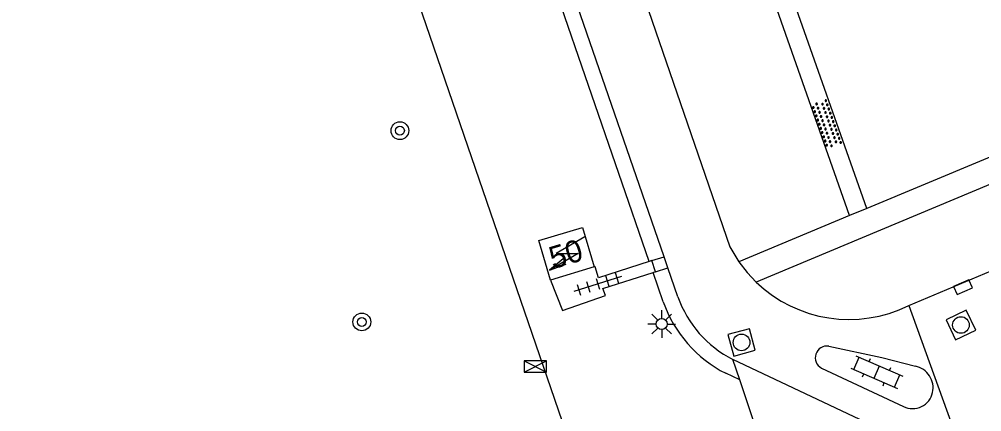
# Model space of a CAD drawing. Extents: x 132994 to 136000, y 393499 to 395512.
# Drawn here: x 134331.34 to 134374.65, y 394859.75 to 394877.42 of the extents above; entities that cross this region are included whole.
import ezdxf

# ---------------------------------------------------------------- set-up
doc = ezdxf.new("R2010")
doc.units = 0
for name, color, linetype in [('bs-afsc-ballenvanger', 7, 'Continuous'), ('gg-afsc-hekwerk', 7, 'Continuous'), ('gg-anno-huisnummerreeks BGT', 7, 'Continuous'), ('gg-bbg-hoofdgebouw', 7, 'Continuous'), ('gg-knt-verharding', 7, 'Continuous'), ('gt-grn-groengrens', 7, 'Continuous'), ('gt-symb-boom', 7, 'Continuous'), ('gt-symb-kast', 7, 'Continuous'), ('gt-symb-klinker verharding', 7, 'Continuous'), ('gt-symb-kolk', 7, 'Continuous'), ('gt-symb-lichtmast', 7, 'Continuous'), ('gt-symb-overige verharding', 7, 'Continuous'), ('gt-symb-rioolschacht', 7, 'Continuous'), ('gt-symb-tegel verharding', 7, 'Continuous'), ('gt-symb-trafo symbool', 7, 'Continuous')]:
    doc.layers.add(name, color=color, linetype=linetype)

# ---------------------------------------------------------------- blocks, each defined once
blk = doc.blocks.new('gt0-RS')
at = {"layer": 'gt-symb-rioolschacht'}
blk.add_lwpolyline([(-0.5, -0.5), (0.5, -0.5), (0.5, 0.5), (-0.5, 0.5)], close=True, dxfattribs=at)
blk.add_circle((0, 0), 0.375, dxfattribs=at)
blk = doc.blocks.new('gt0-OVH')
at = {"layer": 'gt-symb-overige verharding'}
for points in [[(-0.972, 0.298), (-0.967, 0.308), (-0.965, 0.319), (-0.966, 0.33), (-0.971, 0.34), (-0.978, 0.348), (-0.988, 0.353), (-0.999, 0.355), (-1.01, 0.354), (-1.02, 0.349), (-1.028, 0.342), (-1.033, 0.332), (-1.035, 0.321), (-1.034, 0.31), (-1.029, 0.3), (-1.022, 0.292), (-1.012, 0.287), (-1.001, 0.285), (-0.99, 0.286), (-0.98, 0.291)], [(-0.872, 0.106), (-0.867, 0.116), (-0.865, 0.126), (-0.866, 0.137), (-0.871, 0.147), (-0.878, 0.156), (-0.888, 0.161), (-0.899, 0.163), (-0.91, 0.162), (-0.92, 0.157), (-0.928, 0.15), (-0.933, 0.14), (-0.935, 0.129), (-0.934, 0.118), (-0.929, 0.108), (-0.922, 0.1), (-0.912, 0.095), (-0.901, 0.092), (-0.89, 0.094), (-0.88, 0.098)], [(-0.772, 0.298), (-0.767, 0.308), (-0.765, 0.319), (-0.766, 0.33), (-0.771, 0.34), (-0.778, 0.348), (-0.788, 0.353), (-0.799, 0.355), (-0.81, 0.354), (-0.82, 0.349), (-0.828, 0.342), (-0.833, 0.332), (-0.835, 0.321), (-0.834, 0.31), (-0.829, 0.3), (-0.822, 0.292), (-0.812, 0.287), (-0.801, 0.285), (-0.79, 0.286), (-0.78, 0.291)], [(-0.672, 0.106), (-0.667, 0.116), (-0.665, 0.126), (-0.666, 0.137), (-0.671, 0.147), (-0.678, 0.156), (-0.688, 0.161), (-0.699, 0.163), (-0.71, 0.162), (-0.72, 0.157), (-0.728, 0.15), (-0.733, 0.14), (-0.735, 0.129), (-0.734, 0.118), (-0.729, 0.108), (-0.722, 0.1), (-0.712, 0.095), (-0.701, 0.092), (-0.69, 0.094), (-0.68, 0.098)], [(-0.572, 0.298), (-0.567, 0.308), (-0.565, 0.319), (-0.566, 0.33), (-0.571, 0.34), (-0.578, 0.348), (-0.588, 0.353), (-0.599, 0.355), (-0.61, 0.354), (-0.62, 0.349), (-0.628, 0.342), (-0.633, 0.332), (-0.635, 0.321), (-0.634, 0.31), (-0.629, 0.3), (-0.622, 0.292), (-0.612, 0.287), (-0.601, 0.285), (-0.59, 0.286), (-0.58, 0.291)], [(-0.472, 0.106), (-0.467, 0.116), (-0.465, 0.126), (-0.466, 0.137), (-0.471, 0.147), (-0.478, 0.156), (-0.488, 0.161), (-0.499, 0.163), (-0.51, 0.162), (-0.52, 0.157), (-0.528, 0.15), (-0.533, 0.14), (-0.535, 0.129), (-0.534, 0.118), (-0.529, 0.108), (-0.522, 0.1), (-0.512, 0.095), (-0.501, 0.092), (-0.49, 0.094), (-0.48, 0.098)], [(-0.372, 0.298), (-0.367, 0.308), (-0.365, 0.319), (-0.366, 0.33), (-0.371, 0.34), (-0.378, 0.348), (-0.388, 0.353), (-0.399, 0.355), (-0.41, 0.354), (-0.42, 0.349), (-0.428, 0.342), (-0.433, 0.332), (-0.435, 0.321), (-0.434, 0.31), (-0.429, 0.3), (-0.422, 0.292), (-0.412, 0.287), (-0.401, 0.285), (-0.39, 0.286), (-0.38, 0.291)], [(-0.272, 0.106), (-0.267, 0.116), (-0.265, 0.126), (-0.266, 0.137), (-0.271, 0.147), (-0.278, 0.156), (-0.288, 0.161), (-0.299, 0.163), (-0.31, 0.162), (-0.32, 0.157), (-0.328, 0.15), (-0.333, 0.14), (-0.335, 0.129), (-0.334, 0.118), (-0.329, 0.108), (-0.322, 0.1), (-0.312, 0.095), (-0.301, 0.092), (-0.29, 0.094), (-0.28, 0.098)], [(-0.172, 0.298), (-0.167, 0.308), (-0.165, 0.319), (-0.166, 0.33), (-0.171, 0.34), (-0.178, 0.348), (-0.188, 0.353), (-0.199, 0.355), (-0.21, 0.354), (-0.22, 0.349), (-0.228, 0.342), (-0.233, 0.332), (-0.235, 0.321), (-0.234, 0.31), (-0.229, 0.3), (-0.222, 0.292), (-0.212, 0.287), (-0.201, 0.285), (-0.19, 0.286), (-0.18, 0.291)], [(-0.072, 0.106), (-0.067, 0.116), (-0.065, 0.126), (-0.066, 0.137), (-0.071, 0.147), (-0.078, 0.156), (-0.088, 0.161), (-0.099, 0.163), (-0.11, 0.162), (-0.12, 0.157), (-0.128, 0.15), (-0.133, 0.14), (-0.135, 0.129), (-0.134, 0.118), (-0.129, 0.108), (-0.122, 0.1), (-0.112, 0.095), (-0.101, 0.092), (-0.09, 0.094), (-0.08, 0.098)], [(0.028, 0.298), (0.033, 0.308), (0.035, 0.319), (0.034, 0.33), (0.029, 0.34), (0.022, 0.348), (0.012, 0.353), (0.001, 0.355), (-0.01, 0.354), (-0.02, 0.349), (-0.028, 0.342), (-0.033, 0.332), (-0.035, 0.321), (-0.034, 0.31), (-0.029, 0.3), (-0.022, 0.292), (-0.012, 0.287), (-0.001, 0.285), (0.01, 0.286), (0.02, 0.291)], [(0.128, 0.106), (0.133, 0.116), (0.135, 0.126), (0.134, 0.137), (0.129, 0.147), (0.122, 0.156), (0.112, 0.161), (0.101, 0.163), (0.09, 0.162), (0.08, 0.157), (0.072, 0.15), (0.067, 0.14), (0.065, 0.129), (0.066, 0.118), (0.071, 0.108), (0.078, 0.1), (0.088, 0.095), (0.099, 0.092), (0.11, 0.094), (0.12, 0.098)], [(0.228, 0.298), (0.233, 0.308), (0.235, 0.319), (0.234, 0.33), (0.229, 0.34), (0.222, 0.348), (0.212, 0.353), (0.201, 0.355), (0.19, 0.354), (0.18, 0.349), (0.172, 0.342), (0.167, 0.332), (0.165, 0.321), (0.166, 0.31), (0.171, 0.3), (0.178, 0.292), (0.188, 0.287), (0.199, 0.285), (0.21, 0.286), (0.22, 0.291)], [(0.328, 0.106), (0.333, 0.116), (0.335, 0.126), (0.334, 0.137), (0.329, 0.147), (0.322, 0.156), (0.312, 0.161), (0.301, 0.163), (0.29, 0.162), (0.28, 0.157), (0.272, 0.15), (0.267, 0.14), (0.265, 0.129), (0.266, 0.118), (0.271, 0.108), (0.278, 0.1), (0.288, 0.095), (0.299, 0.092), (0.31, 0.094), (0.32, 0.098)], [(0.428, 0.298), (0.433, 0.308), (0.435, 0.319), (0.434, 0.33), (0.429, 0.34), (0.422, 0.348), (0.412, 0.353), (0.401, 0.355), (0.39, 0.354), (0.38, 0.349), (0.372, 0.342), (0.367, 0.332), (0.365, 0.321), (0.366, 0.31), (0.371, 0.3), (0.378, 0.292), (0.388, 0.287), (0.399, 0.285), (0.41, 0.286), (0.42, 0.291)], [(0.528, 0.106), (0.533, 0.116), (0.535, 0.126), (0.534, 0.137), (0.529, 0.147), (0.522, 0.156), (0.512, 0.161), (0.501, 0.163), (0.49, 0.162), (0.48, 0.157), (0.472, 0.15), (0.467, 0.14), (0.465, 0.129), (0.466, 0.118), (0.471, 0.108), (0.478, 0.1), (0.488, 0.095), (0.499, 0.092), (0.51, 0.094), (0.52, 0.098)], [(0.628, 0.298), (0.633, 0.308), (0.635, 0.319), (0.634, 0.33), (0.629, 0.34), (0.622, 0.348), (0.612, 0.353), (0.601, 0.355), (0.59, 0.354), (0.58, 0.349), (0.572, 0.342), (0.567, 0.332), (0.565, 0.321), (0.566, 0.31), (0.571, 0.3), (0.578, 0.292), (0.588, 0.287), (0.599, 0.285), (0.61, 0.286), (0.62, 0.291)], [(0.728, 0.106), (0.733, 0.116), (0.735, 0.126), (0.734, 0.137), (0.729, 0.147), (0.722, 0.156), (0.712, 0.161), (0.701, 0.163), (0.69, 0.162), (0.68, 0.157), (0.672, 0.15), (0.667, 0.14), (0.665, 0.129), (0.666, 0.118), (0.671, 0.108), (0.678, 0.1), (0.688, 0.095), (0.699, 0.092), (0.71, 0.094), (0.72, 0.098)], [(0.828, 0.298), (0.833, 0.308), (0.835, 0.319), (0.834, 0.33), (0.829, 0.34), (0.822, 0.348), (0.812, 0.353), (0.801, 0.355), (0.79, 0.354), (0.78, 0.349), (0.772, 0.342), (0.767, 0.332), (0.765, 0.321), (0.766, 0.31), (0.771, 0.3), (0.778, 0.292), (0.788, 0.287), (0.799, 0.285), (0.81, 0.286), (0.82, 0.291)], [(0.928, 0.106), (0.933, 0.116), (0.935, 0.126), (0.934, 0.137), (0.929, 0.147), (0.922, 0.156), (0.912, 0.161), (0.901, 0.163), (0.89, 0.162), (0.88, 0.157), (0.872, 0.15), (0.867, 0.14), (0.865, 0.129), (0.866, 0.118), (0.871, 0.108), (0.878, 0.1), (0.888, 0.095), (0.899, 0.092), (0.91, 0.094), (0.92, 0.098)], [(1.028, 0.298), (1.033, 0.308), (1.035, 0.319), (1.034, 0.33), (1.029, 0.34), (1.022, 0.348), (1.012, 0.353), (1.001, 0.355), (0.99, 0.354), (0.98, 0.349), (0.972, 0.342), (0.967, 0.332), (0.965, 0.321), (0.966, 0.31), (0.971, 0.3), (0.978, 0.292), (0.988, 0.287), (0.999, 0.285), (1.01, 0.286), (1.02, 0.291)], [(-0.972, -0.142), (-0.967, -0.132), (-0.965, -0.121), (-0.966, -0.11), (-0.971, -0.1), (-0.978, -0.092), (-0.988, -0.087), (-0.999, -0.085), (-1.01, -0.086), (-1.02, -0.091), (-1.028, -0.098), (-1.033, -0.108), (-1.035, -0.119), (-1.034, -0.13), (-1.029, -0.14), (-1.022, -0.148), (-1.012, -0.153), (-1.001, -0.155), (-0.99, -0.154), (-0.98, -0.149)], [(-0.872, -0.334), (-0.867, -0.324), (-0.865, -0.314), (-0.866, -0.303), (-0.871, -0.293), (-0.878, -0.284), (-0.888, -0.279), (-0.899, -0.277), (-0.91, -0.278), (-0.92, -0.283), (-0.928, -0.29), (-0.933, -0.3), (-0.935, -0.311), (-0.934, -0.322), (-0.929, -0.332), (-0.922, -0.34), (-0.912, -0.345), (-0.901, -0.348), (-0.89, -0.346), (-0.88, -0.342)], [(-0.772, -0.142), (-0.767, -0.132), (-0.765, -0.121), (-0.766, -0.11), (-0.771, -0.1), (-0.778, -0.092), (-0.788, -0.087), (-0.799, -0.085), (-0.81, -0.086), (-0.82, -0.091), (-0.828, -0.098), (-0.833, -0.108), (-0.835, -0.119), (-0.834, -0.13), (-0.829, -0.14), (-0.822, -0.148), (-0.812, -0.153), (-0.801, -0.155), (-0.79, -0.154), (-0.78, -0.149)], [(-0.672, -0.334), (-0.667, -0.324), (-0.665, -0.314), (-0.666, -0.303), (-0.671, -0.293), (-0.678, -0.284), (-0.688, -0.279), (-0.699, -0.277), (-0.71, -0.278), (-0.72, -0.283), (-0.728, -0.29), (-0.733, -0.3), (-0.735, -0.311), (-0.734, -0.322), (-0.729, -0.332), (-0.722, -0.34), (-0.712, -0.345), (-0.701, -0.348), (-0.69, -0.346), (-0.68, -0.342)], [(-0.572, -0.142), (-0.567, -0.132), (-0.565, -0.121), (-0.566, -0.11), (-0.571, -0.1), (-0.578, -0.092), (-0.588, -0.087), (-0.599, -0.085), (-0.61, -0.086), (-0.62, -0.091), (-0.628, -0.098), (-0.633, -0.108), (-0.635, -0.119), (-0.634, -0.13), (-0.629, -0.14), (-0.622, -0.148), (-0.612, -0.153), (-0.601, -0.155), (-0.59, -0.154), (-0.58, -0.149)], [(-0.472, -0.334), (-0.467, -0.324), (-0.465, -0.314), (-0.466, -0.303), (-0.471, -0.293), (-0.478, -0.284), (-0.488, -0.279), (-0.499, -0.277), (-0.51, -0.278), (-0.52, -0.283), (-0.528, -0.29), (-0.533, -0.3), (-0.535, -0.311), (-0.534, -0.322), (-0.529, -0.332), (-0.522, -0.34), (-0.512, -0.345), (-0.501, -0.348), (-0.49, -0.346), (-0.48, -0.342)], [(-0.372, -0.142), (-0.367, -0.132), (-0.365, -0.121), (-0.366, -0.11), (-0.371, -0.1), (-0.378, -0.092), (-0.388, -0.087), (-0.399, -0.085), (-0.41, -0.086), (-0.42, -0.091), (-0.428, -0.098), (-0.433, -0.108), (-0.435, -0.119), (-0.434, -0.13), (-0.429, -0.14), (-0.422, -0.148), (-0.412, -0.153), (-0.401, -0.155), (-0.39, -0.154), (-0.38, -0.149)], [(-0.272, -0.334), (-0.267, -0.324), (-0.265, -0.314), (-0.266, -0.303), (-0.271, -0.293), (-0.278, -0.284), (-0.288, -0.279), (-0.299, -0.277), (-0.31, -0.278), (-0.32, -0.283), (-0.328, -0.29), (-0.333, -0.3), (-0.335, -0.311), (-0.334, -0.322), (-0.329, -0.332), (-0.322, -0.34), (-0.312, -0.345), (-0.301, -0.348), (-0.29, -0.346), (-0.28, -0.342)], [(-0.172, -0.142), (-0.167, -0.132), (-0.165, -0.121), (-0.166, -0.11), (-0.171, -0.1), (-0.178, -0.092), (-0.188, -0.087), (-0.199, -0.085), (-0.21, -0.086), (-0.22, -0.091), (-0.228, -0.098), (-0.233, -0.108), (-0.235, -0.119), (-0.234, -0.13), (-0.229, -0.14), (-0.222, -0.148), (-0.212, -0.153), (-0.201, -0.155), (-0.19, -0.154), (-0.18, -0.149)], [(-0.072, -0.334), (-0.067, -0.324), (-0.065, -0.314), (-0.066, -0.303), (-0.071, -0.293), (-0.078, -0.284), (-0.088, -0.279), (-0.099, -0.277), (-0.11, -0.278), (-0.12, -0.283), (-0.128, -0.29), (-0.133, -0.3), (-0.135, -0.311), (-0.134, -0.322), (-0.129, -0.332), (-0.122, -0.34), (-0.112, -0.345), (-0.101, -0.348), (-0.09, -0.346), (-0.08, -0.342)], [(0.028, -0.142), (0.033, -0.132), (0.035, -0.121), (0.034, -0.11), (0.029, -0.1), (0.022, -0.092), (0.012, -0.087), (0.001, -0.085), (-0.01, -0.086), (-0.02, -0.091), (-0.028, -0.098), (-0.033, -0.108), (-0.035, -0.119), (-0.034, -0.13), (-0.029, -0.14), (-0.022, -0.148), (-0.012, -0.153), (-0.001, -0.155), (0.01, -0.154), (0.02, -0.149)], [(0.128, -0.334), (0.133, -0.324), (0.135, -0.314), (0.134, -0.303), (0.129, -0.293), (0.122, -0.284), (0.112, -0.279), (0.101, -0.277), (0.09, -0.278), (0.08, -0.283), (0.072, -0.29), (0.067, -0.3), (0.065, -0.311), (0.066, -0.322), (0.071, -0.332), (0.078, -0.34), (0.088, -0.345), (0.099, -0.348), (0.11, -0.346), (0.12, -0.342)], [(0.228, -0.142), (0.233, -0.132), (0.235, -0.121), (0.234, -0.11), (0.229, -0.1), (0.222, -0.092), (0.212, -0.087), (0.201, -0.085), (0.19, -0.086), (0.18, -0.091), (0.172, -0.098), (0.167, -0.108), (0.165, -0.119), (0.166, -0.13), (0.171, -0.14), (0.178, -0.148), (0.188, -0.153), (0.199, -0.155), (0.21, -0.154), (0.22, -0.149)], [(0.328, -0.334), (0.333, -0.324), (0.335, -0.314), (0.334, -0.303), (0.329, -0.293), (0.322, -0.284), (0.312, -0.279), (0.301, -0.277), (0.29, -0.278), (0.28, -0.283), (0.272, -0.29), (0.267, -0.3), (0.265, -0.311), (0.266, -0.322), (0.271, -0.332), (0.278, -0.34), (0.288, -0.345), (0.299, -0.348), (0.31, -0.346), (0.32, -0.342)], [(0.428, -0.142), (0.433, -0.132), (0.435, -0.121), (0.434, -0.11), (0.429, -0.1), (0.422, -0.092), (0.412, -0.087), (0.401, -0.085), (0.39, -0.086), (0.38, -0.091), (0.372, -0.098), (0.367, -0.108), (0.365, -0.119), (0.366, -0.13), (0.371, -0.14), (0.378, -0.148), (0.388, -0.153), (0.399, -0.155), (0.41, -0.154), (0.42, -0.149)], [(0.528, -0.334), (0.533, -0.324), (0.535, -0.314), (0.534, -0.303), (0.529, -0.293), (0.522, -0.284), (0.512, -0.279), (0.501, -0.277), (0.49, -0.278), (0.48, -0.283), (0.472, -0.29), (0.467, -0.3), (0.465, -0.311), (0.466, -0.322), (0.471, -0.332), (0.478, -0.34), (0.488, -0.345), (0.499, -0.348), (0.51, -0.346), (0.52, -0.342)], [(0.628, -0.142), (0.633, -0.132), (0.635, -0.121), (0.634, -0.11), (0.629, -0.1), (0.622, -0.092), (0.612, -0.087), (0.601, -0.085), (0.59, -0.086), (0.58, -0.091), (0.572, -0.098), (0.567, -0.108), (0.565, -0.119), (0.566, -0.13), (0.571, -0.14), (0.578, -0.148), (0.588, -0.153), (0.599, -0.155), (0.61, -0.154), (0.62, -0.149)], [(0.728, -0.334), (0.733, -0.324), (0.735, -0.314), (0.734, -0.303), (0.729, -0.293), (0.722, -0.284), (0.712, -0.279), (0.701, -0.277), (0.69, -0.278), (0.68, -0.283), (0.672, -0.29), (0.667, -0.3), (0.665, -0.311), (0.666, -0.322), (0.671, -0.332), (0.678, -0.34), (0.688, -0.345), (0.699, -0.348), (0.71, -0.346), (0.72, -0.342)], [(0.828, -0.142), (0.833, -0.132), (0.835, -0.121), (0.834, -0.11), (0.829, -0.1), (0.822, -0.092), (0.812, -0.087), (0.801, -0.085), (0.79, -0.086), (0.78, -0.091), (0.772, -0.098), (0.767, -0.108), (0.765, -0.119), (0.766, -0.13), (0.771, -0.14), (0.778, -0.148), (0.788, -0.153), (0.799, -0.155), (0.81, -0.154), (0.82, -0.149)], [(0.928, -0.334), (0.933, -0.324), (0.935, -0.314), (0.934, -0.303), (0.929, -0.293), (0.922, -0.284), (0.912, -0.279), (0.901, -0.277), (0.89, -0.278), (0.88, -0.283), (0.872, -0.29), (0.867, -0.3), (0.865, -0.311), (0.866, -0.322), (0.871, -0.332), (0.878, -0.34), (0.888, -0.345), (0.899, -0.348), (0.91, -0.346), (0.92, -0.342)], [(1.028, -0.142), (1.033, -0.132), (1.035, -0.121), (1.034, -0.11), (1.029, -0.1), (1.022, -0.092), (1.012, -0.087), (1.001, -0.085), (0.99, -0.086), (0.98, -0.091), (0.972, -0.098), (0.967, -0.108), (0.965, -0.119), (0.966, -0.13), (0.971, -0.14), (0.978, -0.148), (0.988, -0.153), (0.999, -0.155), (1.01, -0.154), (1.02, -0.149)]]:
    blk.add_lwpolyline(points, close=True, dxfattribs=at)
blk = doc.blocks.new('gt0-KOLK')
at = {"layer": 'gt-symb-kolk'}
blk.add_lwpolyline([(0, 0), (0.375, 0), (0.375, 0.4), (-0.375, 0.4), (-0.375, 0), (0, 0)], dxfattribs=at)
blk = doc.blocks.new('gt0-KL1')
at = {"layer": 'gt-symb-klinker verharding'}
for p, q in [((-0.5, 0.3), (-0.5, 0.45)), ((0.5, 0.3), (0.5, 0.45)), ((-1.15, 0.3), (1.15, 0.3)), ((-1, -0.3), (-1, 0.3)), ((0, -0.3), (0, 0.3)), ((1, -0.3), (1, 0.3)), ((-1.15, -0.3), (1.15, -0.3)), ((-0.5, -0.45), (-0.5, -0.3)), ((0.5, -0.45), (0.5, -0.3))]:
    blk.add_line(p, q, dxfattribs=at)
blk = doc.blocks.new('gt0-HSP')
at = {"layer": 'gt-symb-trafo symbool'}
for points in [[(0.771, 0.746), (-0.529, -0.004), (0.471, -0.004), (-0.829, -0.754)], [(-0.217, -0.24), (-0.829, -0.754), (-0.077, -0.48)]]:
    blk.add_lwpolyline(points, dxfattribs=at)
blk = doc.blocks.new('gt0-TEG1')
at = {"layer": 'gt-symb-tegel verharding'}
for p, q in [((-1.125, 0), (1.125, 0)), ((-0.9, -0.25), (-0.9, 0.25)), ((-0.45, -0.25), (-0.45, 0.25)), ((0, -0.25), (0, 0.25)), ((0.45, -0.25), (0.45, 0.25)), ((0.9, -0.25), (0.9, 0.25))]:
    blk.add_line(p, q, dxfattribs=at)
blk = doc.blocks.new('gt0-LMAST')
at = {"layer": 'gt-symb-lichtmast'}
for p, q in [((-0.182, 0.173), (-0.447, 0.438)), ((-0.005, 0.246), (-0.005, 0.621)), ((0.172, 0.173), (0.437, 0.438)), ((-0.255, -0.004), (-0.63, -0.004)), ((-0.182, -0.181), (-0.447, -0.446)), ((-0.005, -0.254), (-0.005, -0.629)), ((0.437, -0.446), (0.172, -0.181)), ((0.245, -0.004), (0.62, -0.004))]:
    blk.add_line(p, q, dxfattribs=at)
blk.add_circle((-0.005, -0.004), 0.25, dxfattribs=at)
blk = doc.blocks.new('gt0-KAST')
at = {"layer": 'gt-symb-kast'}
for p, q in [((-0.501, -0.249), (0.501, 0.249)), ((-0.501, 0.249), (0.501, -0.249))]:
    blk.add_line(p, q, dxfattribs=at)
blk.add_lwpolyline([(0.501, 0.249), (-0.501, 0.249), (-0.501, -0.249), (0.501, -0.249)], close=True, dxfattribs=at)
blk = doc.blocks.new('gt0-BOOM')
at = {"layer": 'gt-symb-boom'}
for radius in [0.4, 0.2]:
    blk.add_circle((0, 0), radius, dxfattribs=at)

msp = doc.modelspace()

# ---------------------------------------------------------------- linework, layer by layer
at = {"layer": 'bs-afsc-ballenvanger'}
msp.add_lwpolyline([(134274.572, 394936.063), (134331.794, 394929.199), (134357.47, 394854.367)], dxfattribs=at)
at = {"layer": 'gg-afsc-hekwerk'}
msp.add_lwpolyline([(134274.572, 394936.063), (134331.794, 394929.199), (134357.47, 394854.367)], dxfattribs=at)
at = {"layer": 'gg-bbg-hoofdgebouw'}
msp.add_line((134357.214, 394866.268), (134355.255, 394865.681), dxfattribs=at)
msp.add_lwpolyline([(134355.255, 394865.681), (134354.721, 394867.464), (134356.681, 394868.05), (134357.214, 394866.268)], dxfattribs=at)
at = {"layer": 'gg-knt-verharding'}
for p, q in [((134371.366, 394864.533), (134475.931, 394908.443)), ((134360.36, 394866.73), (134356.082, 394879.133)), ((134368.696, 394868.579), (134365.076, 394878.923)), ((134369.478, 394868.905), (134368.696, 394868.579)), ((134368.696, 394868.579), (134363.728, 394866.504)), ((134359.813, 394866.557), (134359.692, 394866.518)), ((134359.974, 394866.056), (134359.813, 394866.557)), ((134360.532, 394866.232), (134360.36, 394866.73)), ((134360.982, 394864.926), (134360.532, 394866.232)), ((134359.864, 394866.021), (134359.905, 394866.034)), ((134359.905, 394866.034), (134359.974, 394866.056)), ((134371.366, 394864.533), (134374.384, 394856.173)), ((134372.99, 394857.597), (134363.449, 394862.107)), ((134367.441, 394861.714), (134371.137, 394859.989))]:
    msp.add_line(p, q, dxfattribs=at)
for points in [[(134584.853, 394958.313), (134452.012, 394902.3), (134416.867, 394887.518), (134364.509, 394865.585)], [(134458.261, 394906.106), (134416.72, 394888.633), (134369.478, 394868.905)], [(134358.863, 394880.141), (134363.324, 394867.18), (134363.728, 394866.504)], [(134369.478, 394868.905), (134365.954, 394878.918), (134368.437, 394879.768)], [(134359.692, 394866.518), (134357.407, 394865.784), (134357.256, 394866.281), (134357.214, 394866.268)], [(134363.728, 394866.504), (134364.096, 394866.025), (134364.509, 394865.585)], [(134355.255, 394865.681), (134355.79, 394864.308), (134357.719, 394864.978), (134357.596, 394865.306), (134359.864, 394866.021)], [(134367.769, 394862.699), (134370.159, 394862.185), (134371.669, 394861.798)]]:
    msp.add_lwpolyline(points, dxfattribs=at)
for centre, radius, start, end in [((134368.684, 394869.928), 6.025, 226.1263, 296.4291), ((134365.739, 394866.6), 5.043, 199.3883, 242.9921), ((134367.686, 394862.18), 0.526, 80.8843, 242.2807), ((134371.473, 394860.827), 0.99, 347.6269, 78.5604), ((134371.546, 394860.807), 0.915, 243.4664, 347.8556)]:
    msp.add_arc(centre, radius, start, end, dxfattribs=at)
at = {"layer": 'gt-grn-groengrens'}
for p, q in [((134359.692, 394866.518), (134355.539, 394878.559)), ((134359.813, 394866.557), (134360.36, 394866.73)), ((134359.974, 394866.056), (134360.532, 394866.232)), ((134360.322, 394864.694), (134359.864, 394866.021)), ((134363.76, 394861.186), (134363.449, 394862.107)), ((134363.76, 394861.186), (134363.131, 394861.483)), ((134384.113, 394800.889), (134363.76, 394861.186))]:
    msp.add_line(p, q, dxfattribs=at)
msp.add_arc((134365.74, 394866.599), 5.743, 199.3753, 242.9839, dxfattribs=at)

# ---------------------------------------------------------------- block references
at = {"layer": 'gt-symb-boom'}
for p in [(134348.472, 394872.406), (134346.759, 394863.792)]:
    msp.add_blockref('gt0-BOOM', p, dxfattribs=at)
at = {"layer": 'gt-symb-kast'}
msp.add_blockref('gt0-KAST', (134354.562, 394861.787), dxfattribs=at)
at = {"layer": 'gt-symb-klinker verharding', "rotation": -23.386642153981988}
msp.add_blockref('gt0-KL1', (134369.929, 394861.534), dxfattribs=at)
at = {"layer": 'gt-symb-kolk', "rotation": -156.86909051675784}
msp.add_blockref('gt0-KOLK', (134373.731, 394865.543), dxfattribs=at)
at = {"layer": 'gt-symb-lichtmast'}
msp.add_blockref('gt0-LMAST', (134360.256, 394863.701), dxfattribs=at)
at = {"layer": 'gt-symb-overige verharding', "rotation": -70.42327443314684}
msp.add_blockref('gt0-OVH', (134367.669, 394872.706), dxfattribs=at)
at = {"layer": 'gt-symb-rioolschacht'}
for p, rotation in [((134373.718, 394863.655), 115.20722120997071), ((134363.844, 394862.872), -164.75492965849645)]:
    msp.add_blockref('gt0-RS', p, dxfattribs=dict(at, rotation=rotation))
at = {"layer": 'gt-symb-tegel verharding', "rotation": -162.48880443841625}
msp.add_blockref('gt0-TEG1', (134357.375, 394865.507), dxfattribs=at)
at = {"layer": 'gt-symb-trafo symbool'}
msp.add_blockref('gt0-HSP', (134356.029, 394866.879), dxfattribs=at)

# ---------------------------------------------------------------- texts
at = {"layer": 'gg-anno-huisnummerreeks BGT'}
msp.add_text('50', height=1, rotation=16.7, dxfattribs=at).set_placement((134355.366, 394866.165))

doc.saveas('drawing.dxf')
